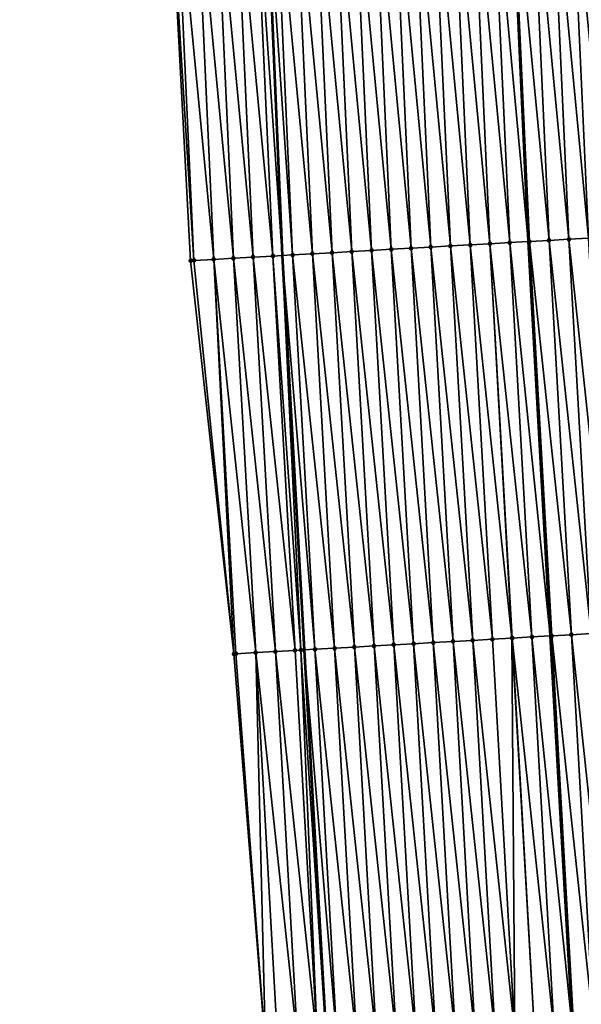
# Model space of a CAD drawing. Header units: feet. Extents: x 2007189 to 2022806, y 818621 to 837694.
# Tile 290 of 656: x 2011358 to 2011386, y 827948 to 827998. Entities that reach past the tile are written whole.
import ezdxf

# ---------------------------------------------------------------- set-up
doc = ezdxf.new("R2010")
doc.units = ezdxf.units.FT
doc.header["$MEASUREMENT"] = 0
for name, color, linetype, lineweight in [('EP_Travel Lane', 172, 'Continuous', 53), ('Road Shots', 141, 'Continuous', 100), ('Road X-Section', 40, 'Continuous', 13), ('STRIPING', 60, 'Continuous', 53)]:
    doc.layers.add(name, color=color, linetype=linetype, lineweight=lineweight)
doc.layers.add('I-77-MM17-21_SB-Surface-Border', color=7, linetype='Continuous')
doc.layers.add('I-77-MM17-21_SB-Surface-TIN', color=7, linetype='Continuous')

msp = doc.modelspace()

# ---------------------------------------------------------------- linework, layer by layer
at = {"layer": 'EP_Travel Lane'}
msp.add_polyline3d([(2011362.090459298, 828367.0091670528, 313.0134649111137), (2011362.301890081, 828347.0104009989, 312.9417075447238), (2011362.513324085, 828327.0113303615, 312.9429460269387), (2011362.724757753, 828307.0122913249, 312.9366085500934), (2011362.936191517, 828287.0132433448, 312.9324151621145), (2011363.147623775, 828267.0143377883, 312.8940771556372), (2011363.359057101, 828247.015331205, 312.8799341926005), (2011363.570491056, 828227.0162650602, 312.8800955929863), (2011364.027925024, 828206.7875783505, 312.8866901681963), (2011364.484733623, 828186.7927161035, 312.8711942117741), (2011364.967145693, 828166.7495134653, 312.8421257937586), (2011365.48060888, 828146.7560267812, 312.8297791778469), (2011365.994072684, 828126.7625160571, 312.8254975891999), (2011366.507535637, 828106.769038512, 312.8101367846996), (2011367.020998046, 828086.7755821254, 312.7878664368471), (2011367.592015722, 828066.3581299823, 312.7558330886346), (2011368.38799054, 828046.3738156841, 312.722223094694), (2011369.183961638, 828026.3895947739, 312.667155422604), (2011369.979932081, 828006.4053902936, 312.608368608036), (2011370.845028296, 827986.1266914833, 312.501901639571), (2011371.959655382, 827966.1582990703, 312.3544364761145), (2011373.074293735, 827946.1897048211, 312.2403113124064)], dxfattribs=at)
at = {"layer": 'I-77-MM17-21_SB-Surface-Border', "color": 3, "linetype": 'Continuous', "lineweight": -3}
msp.add_polyline3d([(2011369.992641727, 827946.0151542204, 312.348378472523), (2011368.398106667, 827965.9564717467, 312.4948800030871), (2011366.205569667, 827985.8638882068, 312.6671626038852), (2011365.127049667, 828006.194827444, 312.7721047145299), (2011363.640016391, 828026.1490374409, 312.8564500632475), (2011362.819983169, 828046.1322686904, 312.8998966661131), (2011362.123512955, 828066.1209136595, 312.9271184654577), (2011361.277085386, 828086.636423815, 312.9749362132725), (2011362.064469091, 828106.6614337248, 312.9423808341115), (2011360.74094608, 828126.6353787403, 312.953530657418), (2011360.864965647, 828146.6443886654, 312.918962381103), (2011359.573277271, 828166.6190859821, 312.9353243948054), (2011360.254247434, 828186.6997317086, 312.9327916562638), (2011358.595489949, 828206.668270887, 312.9389964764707), (2011359.660162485, 828226.9710545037, 312.9137369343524), (2011358.906641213, 828246.9638835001, 312.9109583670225), (2011357.880103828, 828266.953554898, 312.9108070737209), (2011358.321128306, 828286.96011335, 312.9173304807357), (2011357.719007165, 828306.9546546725, 312.9223915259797), (2011358.222383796, 828326.9619537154, 312.9236595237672), (2011359.913850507, 828346.9828838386, 312.9399741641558), (2011357.560014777, 828366.9570495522, 312.9894615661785)], dxfattribs=at)
at = {"layer": 'I-77-MM17-21_SB-Surface-TIN', "color": 128, "linetype": 'Continuous', "lineweight": -3}
for points in [[(2011381.350357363, 827986.7217842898, 312.125084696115), (2011380.4329178, 828006.8589939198, 312.2427348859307), (2011379.433856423, 828006.815676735, 312.2692744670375)], [(2011382.348757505, 827986.7783280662, 312.0913058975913), (2011381.431978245, 828006.9023326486, 312.2112553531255), (2011380.4329178, 828006.8589939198, 312.2427348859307)], [(2011381.350357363, 827986.7217842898, 312.125084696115), (2011382.348757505, 827986.7783280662, 312.0913058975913), (2011380.4329178, 828006.8589939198, 312.2427348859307)], [(2011381.431978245, 828006.9023326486, 312.2112553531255), (2011383.278244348, 827986.8310335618, 312.0492297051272), (2011382.374023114, 828006.9432418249, 312.1715586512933)], [(2011382.348757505, 827986.7783280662, 312.0913058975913), (2011383.278244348, 827986.8310335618, 312.0492297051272), (2011381.431978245, 828006.9023326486, 312.2112553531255)], [(2011383.347153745, 827986.834940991, 312.0461103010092), (2011382.431036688, 828006.9457176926, 312.1691561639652), (2011382.374023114, 828006.9432418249, 312.1715586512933)], [(2011383.347153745, 827986.834940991, 312.0461103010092), (2011382.374023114, 828006.9432418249, 312.1715586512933), (2011383.278244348, 827986.8310335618, 312.0492297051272)], [(2011384.345554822, 827986.8914681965, 312.0150674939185), (2011383.430097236, 828006.9890540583, 312.138218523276), (2011382.431036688, 828006.9457176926, 312.1691561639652)], [(2011383.347153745, 827986.834940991, 312.0461103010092), (2011384.345554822, 827986.8914681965, 312.0150674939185), (2011382.431036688, 828006.9457176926, 312.1691561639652)], [(2011385.34395544, 827986.9480035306, 311.9826825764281), (2011384.429156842, 828007.0324121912, 312.1022898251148), (2011383.430097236, 828006.9890540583, 312.138218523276)], [(2011384.345554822, 827986.8914681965, 312.0150674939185), (2011385.34395544, 827986.9480035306, 311.9826825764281), (2011383.430097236, 828006.9890540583, 312.138218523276)], [(2011386.342353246, 827987.0045887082, 311.9420682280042), (2011385.42821554, 828007.0757913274, 312.0615452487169), (2011384.429156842, 828007.0324121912, 312.1022898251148)], [(2011385.34395544, 827986.9480035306, 311.9826825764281), (2011386.342353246, 827987.0045887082, 311.9420682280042), (2011384.429156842, 828007.0324121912, 312.1022898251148)], [(2011387.340752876, 827987.0611415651, 311.9067902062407), (2011386.427275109, 828007.1191503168, 312.0254201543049), (2011385.42821554, 828007.0757913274, 312.0615452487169)], [(2011386.342353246, 827987.0045887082, 311.9420682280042), (2011387.340752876, 827987.0611415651, 311.9067902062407), (2011385.42821554, 828007.0757913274, 312.0615452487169)], [(2011370.367963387, 827986.0996683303, 312.5188446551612), (2011369.443260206, 828006.3820989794, 312.6277421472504), (2011368.444200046, 828006.3387536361, 312.660738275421)], [(2011369.443260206, 828006.3820989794, 312.6277421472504), (2011370.845028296, 827986.1266914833, 312.501901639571), (2011369.979932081, 828006.4053902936, 312.608368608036)], [(2011370.367963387, 827986.0996683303, 312.5188446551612), (2011370.845028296, 827986.1266914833, 312.501901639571), (2011369.443260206, 828006.3820989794, 312.6277421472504)], [(2011371.366362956, 827986.156222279, 312.4833863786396), (2011370.442319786, 828006.4254577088, 312.5916766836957), (2011369.979932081, 828006.4053902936, 312.608368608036)], [(2011371.366362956, 827986.156222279, 312.4833863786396), (2011369.979932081, 828006.4053902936, 312.608368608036), (2011370.845028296, 827986.1266914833, 312.501901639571)], [(2011372.364762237, 827986.2127813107, 312.4470888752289), (2011371.441380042, 828006.4688008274, 312.5591906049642), (2011370.442319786, 828006.4254577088, 312.5916766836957)], [(2011371.366362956, 827986.156222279, 312.4833863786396), (2011372.364762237, 827986.2127813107, 312.4470888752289), (2011370.442319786, 828006.4254577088, 312.5916766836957)], [(2011373.363161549, 827986.269339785, 312.4108833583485), (2011372.440440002, 828006.5121507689, 312.5251401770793), (2011371.441380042, 828006.4688008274, 312.5591906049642)], [(2011372.364762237, 827986.2127813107, 312.4470888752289), (2011373.363161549, 827986.269339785, 312.4108833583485), (2011371.441380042, 828006.4688008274, 312.5591906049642)], [(2011374.361560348, 827986.3259073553, 312.3731760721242), (2011373.439499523, 828006.5555108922, 312.488755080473), (2011372.440440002, 828006.5121507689, 312.5251401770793)], [(2011373.363161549, 827986.269339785, 312.4108833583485), (2011374.361560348, 827986.3259073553, 312.3731760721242), (2011372.440440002, 828006.5121507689, 312.5251401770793)], [(2011375.359959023, 827986.3824771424, 312.3351027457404), (2011374.438558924, 828006.598873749, 312.4517432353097), (2011373.439499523, 828006.5555108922, 312.488755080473)], [(2011374.361560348, 827986.3259073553, 312.3731760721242), (2011375.359959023, 827986.3824771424, 312.3351027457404), (2011373.439499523, 828006.5555108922, 312.488755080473)], [(2011376.358357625, 827986.4390481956, 312.2968203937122), (2011375.43761783, 828006.6422480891, 312.4120983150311), (2011374.438558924, 828006.598873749, 312.4517432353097)], [(2011375.359959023, 827986.3824771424, 312.3351027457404), (2011376.358357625, 827986.4390481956, 312.2968203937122), (2011374.438558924, 828006.598873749, 312.4517432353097)], [(2011377.356756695, 827986.4956109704, 312.2599048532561), (2011376.436677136, 828006.6856131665, 312.3745772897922), (2011375.43761783, 828006.6422480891, 312.4120983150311)], [(2011376.358357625, 827986.4390481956, 312.2968203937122), (2011377.356756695, 827986.4956109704, 312.2599048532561), (2011375.43761783, 828006.6422480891, 312.4120983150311)], [(2011378.355156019, 827986.5521692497, 312.2237315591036), (2011377.435735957, 828006.7289894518, 312.3344863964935), (2011376.436677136, 828006.6856131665, 312.3745772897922)], [(2011377.356756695, 827986.4956109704, 312.2599048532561), (2011378.355156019, 827986.5521692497, 312.2237315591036), (2011376.436677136, 828006.6856131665, 312.3745772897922)], [(2011379.353555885, 827986.6087179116, 312.1891461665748), (2011378.434796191, 828006.7723330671, 312.3018864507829), (2011377.435735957, 828006.7289894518, 312.3344863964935)], [(2011378.355156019, 827986.5521692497, 312.2237315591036), (2011379.353555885, 827986.6087179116, 312.1891461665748), (2011377.435735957, 828006.7289894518, 312.3344863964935)], [(2011380.351955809, 827986.6652655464, 312.1547303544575), (2011379.433856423, 828006.815676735, 312.2692744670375), (2011378.434796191, 828006.7723330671, 312.3018864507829)], [(2011379.353555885, 827986.6087179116, 312.1891461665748), (2011380.351955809, 827986.6652655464, 312.1547303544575), (2011378.434796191, 828006.7723330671, 312.3018864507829)], [(2011380.351955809, 827986.6652655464, 312.1547303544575), (2011381.350357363, 827986.7217842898, 312.125084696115), (2011379.433856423, 828006.815676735, 312.2692744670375)], [(2011366.374365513, 827985.8734455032, 312.661838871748), (2011365.447019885, 828006.2087102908, 312.7614040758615), (2011365.127049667, 828006.194827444, 312.7721047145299)], [(2011366.374365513, 827985.8734455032, 312.661838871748), (2011365.127049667, 828006.194827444, 312.7721047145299), (2011366.205569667, 827985.8638882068, 312.6671626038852)], [(2011367.372765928, 827985.9299844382, 312.6288594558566), (2011366.446079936, 828006.252058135, 312.7278345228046), (2011365.447019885, 828006.2087102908, 312.7614040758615)], [(2011367.372765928, 827985.9299844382, 312.6288594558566), (2011365.447019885, 828006.2087102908, 312.7614040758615), (2011366.374365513, 827985.8734455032, 312.661838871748)], [(2011368.371164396, 827985.986557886, 312.590181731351), (2011367.445139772, 828006.2954109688, 312.6931208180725), (2011366.446079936, 828006.252058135, 312.7278345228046)], [(2011367.372765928, 827985.9299844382, 312.6288594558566), (2011368.371164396, 827985.986557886, 312.590181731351), (2011366.446079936, 828006.252058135, 312.7278345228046)], [(2011369.369563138, 827986.043126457, 312.5523092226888), (2011368.444200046, 828006.3387536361, 312.660738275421), (2011367.445139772, 828006.2954109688, 312.6931208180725)], [(2011368.371164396, 827985.986557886, 312.590181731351), (2011369.369563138, 827986.043126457, 312.5523092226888), (2011367.445139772, 828006.2954109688, 312.6931208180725)], [(2011369.369563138, 827986.043126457, 312.5523092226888), (2011370.367963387, 827986.0996683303, 312.5188446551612), (2011368.444200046, 828006.3387536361, 312.660738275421)], [(2011386.470712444, 827966.9802455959, 311.8434574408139), (2011385.34395544, 827986.9480035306, 311.9826825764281), (2011384.345554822, 827986.8914681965, 312.0150674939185)], [(2011387.469109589, 827967.0368424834, 311.8009104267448), (2011386.342353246, 827987.0045887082, 311.9420682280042), (2011385.34395544, 827986.9480035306, 311.9826825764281)], [(2011386.470712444, 827966.9802455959, 311.8434574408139), (2011387.469109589, 827967.0368424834, 311.8009104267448), (2011385.34395544, 827986.9480035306, 311.9826825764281)], [(2011377.485112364, 827966.471330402, 312.1509607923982), (2011376.358357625, 827986.4390481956, 312.2968203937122), (2011375.359959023, 827986.3824771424, 312.3351027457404)], [(2011378.483510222, 827966.527914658, 312.1104993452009), (2011377.356756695, 827986.4956109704, 312.2599048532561), (2011376.358357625, 827986.4390481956, 312.2968203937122)], [(2011377.485112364, 827966.471330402, 312.1509607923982), (2011378.483510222, 827966.527914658, 312.1104993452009), (2011376.358357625, 827986.4390481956, 312.2968203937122)], [(2011379.481909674, 827966.5844706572, 312.0747032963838), (2011378.355156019, 827986.5521692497, 312.2237315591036), (2011377.356756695, 827986.4956109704, 312.2599048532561)], [(2011378.483510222, 827966.527914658, 312.1104993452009), (2011379.481909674, 827966.5844706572, 312.0747032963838), (2011377.356756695, 827986.4956109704, 312.2599048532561)], [(2011380.480309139, 827966.6410264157, 312.0389469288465), (2011379.353555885, 827986.6087179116, 312.1891461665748), (2011378.355156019, 827986.5521692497, 312.2237315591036)], [(2011379.481909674, 827966.5844706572, 312.0747032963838), (2011380.480309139, 827966.6410264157, 312.0389469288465), (2011378.355156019, 827986.5521692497, 312.2237315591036)], [(2011381.478709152, 827966.697572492, 312.0047892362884), (2011380.351955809, 827986.6652655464, 312.1547303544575), (2011379.353555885, 827986.6087179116, 312.1891461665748)], [(2011380.480309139, 827966.6410264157, 312.0389469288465), (2011381.478709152, 827966.697572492, 312.0047892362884), (2011379.353555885, 827986.6087179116, 312.1891461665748)], [(2011382.457753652, 827966.7529798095, 311.9782927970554), (2011381.350357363, 827986.7217842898, 312.125084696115), (2011380.351955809, 827986.6652655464, 312.1547303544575)], [(2011381.478709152, 827966.697572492, 312.0047892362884), (2011382.457753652, 827966.7529798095, 311.9782927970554), (2011380.351955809, 827986.6652655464, 312.1547303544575)], [(2011383.47551276, 827966.8106011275, 311.9469608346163), (2011382.348757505, 827986.7783280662, 312.0913058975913), (2011381.350357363, 827986.7217842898, 312.125084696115)], [(2011382.457753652, 827966.7529798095, 311.9782927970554), (2011382.477111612, 827966.7540751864, 311.9777940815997), (2011381.350357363, 827986.7217842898, 312.125084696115)], [(2011382.477111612, 827966.7540751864, 311.9777940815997), (2011383.47551276, 827966.8106011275, 311.9469608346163), (2011381.350357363, 827986.7217842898, 312.125084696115)], [(2011382.348757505, 827986.7783280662, 312.0913058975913), (2011384.405002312, 827966.8632576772, 311.9129661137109), (2011383.278244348, 827986.8310335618, 312.0492297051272)], [(2011383.47551276, 827966.8106011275, 311.9469608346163), (2011384.405002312, 827966.8632576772, 311.9129661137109), (2011382.348757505, 827986.7783280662, 312.0913058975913)], [(2011384.473911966, 827966.8671614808, 311.910445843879), (2011383.347153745, 827986.834940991, 312.0461103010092), (2011383.278244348, 827986.8310335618, 312.0492297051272)], [(2011384.473911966, 827966.8671614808, 311.910445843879), (2011383.278244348, 827986.8310335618, 312.0492297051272), (2011384.405002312, 827966.8632576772, 311.9129661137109)], [(2011385.472313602, 827966.9236787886, 311.881038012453), (2011384.345554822, 827986.8914681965, 312.0150674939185), (2011383.347153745, 827986.834940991, 312.0461103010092)], [(2011384.473911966, 827966.8671614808, 311.910445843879), (2011385.472313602, 827966.9236787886, 311.881038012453), (2011383.347153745, 827986.834940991, 312.0461103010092)], [(2011385.472313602, 827966.9236787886, 311.881038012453), (2011386.470712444, 827966.9802455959, 311.8434574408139), (2011384.345554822, 827986.8914681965, 312.0150674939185)], [(2011368.398106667, 827965.9564717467, 312.4948800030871), (2011367.372765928, 827985.9299844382, 312.6288594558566), (2011366.374365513, 827985.8734455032, 312.661838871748)], [(2011369.497924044, 827966.018753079, 312.4586824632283), (2011368.371164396, 827985.986557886, 312.590181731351), (2011367.372765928, 827985.9299844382, 312.6288594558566)], [(2011368.499523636, 827965.9622140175, 312.4916820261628), (2011367.372765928, 827985.9299844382, 312.6288594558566), (2011368.398106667, 827965.9564717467, 312.4948800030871)], [(2011369.497924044, 827966.018753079, 312.4586824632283), (2011367.372765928, 827985.9299844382, 312.6288594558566), (2011368.499523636, 827965.9622140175, 312.4916820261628)], [(2011370.496322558, 827966.0753257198, 312.42013878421), (2011369.369563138, 827986.043126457, 312.5523092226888), (2011368.371164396, 827985.986557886, 312.590181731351)], [(2011369.497924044, 827966.018753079, 312.4586824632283), (2011370.496322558, 827966.0753257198, 312.42013878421), (2011368.371164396, 827985.986557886, 312.590181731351)], [(2011371.494719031, 827966.131934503, 312.3756277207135), (2011370.367963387, 827986.0996683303, 312.5188446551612), (2011369.369563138, 827986.043126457, 312.5523092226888)], [(2011370.496322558, 827966.0753257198, 312.42013878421), (2011371.494719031, 827966.131934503, 312.3756277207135), (2011369.369563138, 827986.043126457, 312.5523092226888)], [(2011371.790664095, 827966.1487183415, 312.3618015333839), (2011370.845028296, 827986.1266914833, 312.501901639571), (2011370.367963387, 827986.0996683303, 312.5188446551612)], [(2011371.494719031, 827966.131934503, 312.3756277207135), (2011371.790664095, 827966.1487183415, 312.3618015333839), (2011370.367963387, 827986.0996683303, 312.5188446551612)], [(2011372.493115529, 827966.1885428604, 312.3311869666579), (2011371.366362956, 827986.156222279, 312.4833863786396), (2011370.845028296, 827986.1266914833, 312.501901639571)], [(2011372.493115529, 827966.1885428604, 312.3311869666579), (2011370.845028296, 827986.1266914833, 312.501901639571), (2011371.959655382, 827966.1582990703, 312.3544364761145)], [(2011371.790664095, 827966.1487183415, 312.3618015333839), (2011371.959655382, 827966.1582990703, 312.3544364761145), (2011370.845028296, 827986.1266914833, 312.501901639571)], [(2011373.491514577, 827966.2451060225, 312.294208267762), (2011372.364762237, 827986.2127813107, 312.4470888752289), (2011371.366362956, 827986.156222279, 312.4833863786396)], [(2011372.493115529, 827966.1885428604, 312.3311869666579), (2011373.491514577, 827966.2451060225, 312.294208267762), (2011371.366362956, 827986.156222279, 312.4833863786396)], [(2011374.489914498, 827966.3016537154, 312.2597836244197), (2011373.363161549, 827986.269339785, 312.4108833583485), (2011372.364762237, 827986.2127813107, 312.4470888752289)], [(2011373.491514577, 827966.2451060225, 312.294208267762), (2011374.489914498, 827966.3016537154, 312.2597836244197), (2011372.364762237, 827986.2127813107, 312.4470888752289)], [(2011375.488314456, 827966.3582007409, 312.2254691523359), (2011374.361560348, 827986.3259073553, 312.3731760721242), (2011373.363161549, 827986.269339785, 312.4108833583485)], [(2011374.489914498, 827966.3016537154, 312.2597836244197), (2011375.488314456, 827966.3582007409, 312.2254691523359), (2011373.363161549, 827986.269339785, 312.4108833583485)], [(2011376.486713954, 827966.414755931, 312.1898066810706), (2011375.359959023, 827986.3824771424, 312.3351027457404), (2011374.361560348, 827986.3259073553, 312.3731760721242)], [(2011375.488314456, 827966.3582007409, 312.2254691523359), (2011376.486713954, 827966.414755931, 312.1898066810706), (2011374.361560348, 827986.3259073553, 312.3731760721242)], [(2011376.486713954, 827966.414755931, 312.1898066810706), (2011377.485112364, 827966.471330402, 312.1509607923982), (2011375.359959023, 827986.3824771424, 312.3351027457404)], [(2011368.398106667, 827965.9564717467, 312.4948800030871), (2011366.374365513, 827985.8734455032, 312.661838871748), (2011366.205569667, 827985.8638882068, 312.6671626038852)], [(2011387.597472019, 827947.0124421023, 311.7117602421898), (2011386.470712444, 827966.9802455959, 311.8434574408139), (2011385.472313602, 827966.9236787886, 311.881038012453)], [(2011379.610274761, 827946.5600231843, 311.9933280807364), (2011378.483510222, 827966.527914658, 312.1104993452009), (2011377.485112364, 827966.471330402, 312.1509607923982)], [(2011380.608673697, 827946.616588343, 311.9560197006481), (2011379.481909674, 827966.5844706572, 312.0747032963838), (2011378.483510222, 827966.527914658, 312.1104993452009)], [(2011379.610274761, 827946.5600231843, 311.9933280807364), (2011380.608673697, 827946.616588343, 311.9560197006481), (2011378.483510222, 827966.527914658, 312.1104993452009)], [(2011381.607073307, 827946.6731415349, 311.9206871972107), (2011380.480309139, 827966.6410264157, 312.0389469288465), (2011379.481909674, 827966.5844706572, 312.0747032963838)], [(2011380.608673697, 827946.616588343, 311.9560197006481), (2011381.607073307, 827946.6731415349, 311.9206871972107), (2011379.481909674, 827966.5844706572, 312.0747032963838)], [(2011382.605472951, 827946.7296941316, 311.8854529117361), (2011381.478709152, 827966.697572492, 312.0047892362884), (2011380.480309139, 827966.6410264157, 312.0389469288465)], [(2011381.607073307, 827946.6731415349, 311.9206871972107), (2011382.605472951, 827946.7296941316, 311.8854529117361), (2011380.480309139, 827966.6410264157, 312.0389469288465)], [(2011382.605472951, 827946.7296941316, 311.8854529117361), (2011382.457753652, 827966.7529798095, 311.9782927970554), (2011381.478709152, 827966.697572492, 312.0047892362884)], [(2011383.603872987, 827946.786239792, 311.8513638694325), (2011382.477111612, 827966.7540751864, 311.9777940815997), (2011382.457753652, 827966.7529798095, 311.9782927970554)], [(2011382.605472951, 827946.7296941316, 311.8854529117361), (2011383.603872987, 827946.786239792, 311.8513638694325), (2011382.457753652, 827966.7529798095, 311.9782927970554)], [(2011384.60227196, 827946.8428042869, 311.8141651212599), (2011383.47551276, 827966.8106011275, 311.9469608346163), (2011382.477111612, 827966.7540751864, 311.9777940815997)], [(2011383.603872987, 827946.786239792, 311.8513638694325), (2011384.60227196, 827946.8428042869, 311.8141651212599), (2011382.477111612, 827966.7540751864, 311.9777940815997)], [(2011383.47551276, 827966.8106011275, 311.9469608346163), (2011385.531760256, 827946.8954821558, 311.7766499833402), (2011384.405002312, 827966.8632576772, 311.9129661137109)], [(2011384.60227196, 827946.8428042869, 311.8141651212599), (2011385.531760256, 827946.8954821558, 311.7766499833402), (2011383.47551276, 827966.8106011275, 311.9469608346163)], [(2011385.600669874, 827946.8993875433, 311.7738687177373), (2011384.473911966, 827966.8671614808, 311.910445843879), (2011384.405002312, 827966.8632576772, 311.9129661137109)], [(2011385.600669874, 827946.8993875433, 311.7738687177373), (2011384.405002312, 827966.8632576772, 311.9129661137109), (2011385.531760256, 827946.8954821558, 311.7766499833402)], [(2011386.599071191, 827946.9559104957, 311.743528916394), (2011385.472313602, 827966.9236787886, 311.881038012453), (2011384.473911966, 827966.8671614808, 311.910445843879)], [(2011385.600669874, 827946.8993875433, 311.7738687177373), (2011386.599071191, 827946.9559104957, 311.743528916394), (2011384.473911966, 827966.8671614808, 311.910445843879)], [(2011386.599071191, 827946.9559104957, 311.743528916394), (2011387.597472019, 827947.0124421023, 311.7117602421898), (2011385.472313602, 827966.9236787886, 311.881038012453)], [(2011369.992641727, 827946.0151542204, 312.348378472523), (2011369.497924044, 827966.018753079, 312.4586824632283), (2011368.499523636, 827965.9622140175, 312.4916820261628)], [(2011371.623082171, 827946.1075215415, 312.2885542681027), (2011370.496322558, 827966.0753257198, 312.42013878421), (2011369.497924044, 827966.018753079, 312.4586824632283)], [(2011370.624682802, 827946.0509640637, 312.3245944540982), (2011369.497924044, 827966.018753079, 312.4586824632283), (2011369.992641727, 827946.0151542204, 312.348378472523)], [(2011371.623082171, 827946.1075215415, 312.2885542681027), (2011369.497924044, 827966.018753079, 312.4586824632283), (2011370.624682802, 827946.0509640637, 312.3245944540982)], [(2011372.621482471, 827946.1640625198, 312.2552382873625), (2011371.494719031, 827966.131934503, 312.3756277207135), (2011370.496322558, 827966.0753257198, 312.42013878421)], [(2011371.623082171, 827946.1075215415, 312.2885542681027), (2011372.621482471, 827946.1640625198, 312.2552382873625), (2011370.496322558, 827966.0753257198, 312.42013878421)], [(2011372.621482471, 827946.1640625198, 312.2552382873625), (2011371.790664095, 827966.1487183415, 312.3618015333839), (2011371.494719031, 827966.131934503, 312.3756277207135)], [(2011371.790664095, 827966.1487183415, 312.3618015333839), (2011373.074293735, 827946.1897048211, 312.2403113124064), (2011371.959655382, 827966.1582990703, 312.3544364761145)], [(2011372.621482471, 827946.1640625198, 312.2552382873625), (2011373.074293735, 827946.1897048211, 312.2403113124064), (2011371.790664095, 827966.1487183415, 312.3618015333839)], [(2011373.619882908, 827946.2206010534, 312.2223259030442), (2011372.493115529, 827966.1885428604, 312.3311869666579), (2011371.959655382, 827966.1582990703, 312.3544364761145)], [(2011373.619882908, 827946.2206010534, 312.2223259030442), (2011371.959655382, 827966.1582990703, 312.3544364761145), (2011373.074293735, 827946.1897048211, 312.2403113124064)], [(2011374.618282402, 827946.2771563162, 312.186651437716), (2011373.491514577, 827966.2451060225, 312.294208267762), (2011372.493115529, 827966.1885428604, 312.3311869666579)], [(2011373.619882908, 827946.2206010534, 312.2223259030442), (2011374.618282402, 827946.2771563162, 312.186651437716), (2011372.493115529, 827966.1885428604, 312.3311869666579)], [(2011375.616681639, 827946.3337161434, 312.1502233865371), (2011374.489914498, 827966.3016537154, 312.2597836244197), (2011373.491514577, 827966.2451060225, 312.294208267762)], [(2011374.618282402, 827946.2771563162, 312.186651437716), (2011375.616681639, 827946.3337161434, 312.1502233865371), (2011373.491514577, 827966.2451060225, 312.294208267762)], [(2011376.615080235, 827946.3902873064, 312.111923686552), (2011375.488314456, 827966.3582007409, 312.2254691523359), (2011374.489914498, 827966.3016537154, 312.2597836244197)], [(2011375.616681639, 827946.3337161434, 312.1502233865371), (2011376.615080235, 827946.3902873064, 312.111923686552), (2011374.489914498, 827966.3016537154, 312.2597836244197)], [(2011377.613478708, 827946.4468606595, 312.0732623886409), (2011376.486713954, 827966.414755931, 312.1898066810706), (2011375.488314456, 827966.3582007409, 312.2254691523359)], [(2011376.615080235, 827946.3902873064, 312.111923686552), (2011377.613478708, 827946.4468606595, 312.0732623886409), (2011375.488314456, 827966.3582007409, 312.2254691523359)], [(2011378.611876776, 827946.5034411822, 312.0334173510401), (2011377.485112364, 827966.471330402, 312.1509607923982), (2011376.486713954, 827966.414755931, 312.1898066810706)], [(2011377.613478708, 827946.4468606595, 312.0732623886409), (2011378.611876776, 827946.5034411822, 312.0334173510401), (2011376.486713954, 827966.414755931, 312.1898066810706)], [(2011378.611876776, 827946.5034411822, 312.0334173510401), (2011379.610274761, 827946.5600231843, 311.9933280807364), (2011377.485112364, 827966.471330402, 312.1509607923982)], [(2011369.992641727, 827946.0151542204, 312.348378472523), (2011368.499523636, 827965.9622140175, 312.4916820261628), (2011368.398106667, 827965.9564717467, 312.4948800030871)]]:
    msp.add_3dface(points, dxfattribs=at)
at = {"layer": 'Road Shots', "lineweight": 100}
for p in [(2011385.34395544, 827986.9480035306, 311.9826825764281), (2011376.358357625, 827986.4390481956, 312.2968203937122), (2011377.356756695, 827986.4956109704, 312.2599048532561), (2011378.355156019, 827986.5521692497, 312.2237315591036), (2011379.353555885, 827986.6087179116, 312.1891461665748), (2011380.351955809, 827986.6652655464, 312.1547303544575), (2011381.350357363, 827986.7217842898, 312.125084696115), (2011382.348757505, 827986.7783280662, 312.0913058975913), (2011383.347153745, 827986.834940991, 312.0461103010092), (2011384.345554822, 827986.8914681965, 312.0150674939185), (2011367.372765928, 827985.9299844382, 312.6288594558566), (2011368.371164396, 827985.986557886, 312.590181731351), (2011369.369563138, 827986.043126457, 312.5523092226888), (2011370.367963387, 827986.0996683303, 312.5188446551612), (2011371.366362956, 827986.156222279, 312.4833863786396), (2011372.364762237, 827986.2127813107, 312.4470888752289), (2011373.363161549, 827986.269339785, 312.4108833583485), (2011374.361560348, 827986.3259073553, 312.3731760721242), (2011375.359959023, 827986.3824771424, 312.3351027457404), (2011366.205569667, 827985.8638882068, 312.6671626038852), (2011366.374365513, 827985.8734455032, 312.661838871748), (2011378.483510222, 827966.527914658, 312.1104993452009), (2011379.481909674, 827966.5844706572, 312.0747032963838), (2011380.480309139, 827966.6410264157, 312.0389469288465), (2011381.478709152, 827966.697572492, 312.0047892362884), (2011382.457753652, 827966.7529798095, 311.9782927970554), (2011382.477111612, 827966.7540751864, 311.9777940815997), (2011383.47551276, 827966.8106011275, 311.9469608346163), (2011384.473911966, 827966.8671614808, 311.910445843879), (2011385.472313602, 827966.9236787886, 311.881038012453), (2011369.497924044, 827966.018753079, 312.4586824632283), (2011370.496322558, 827966.0753257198, 312.42013878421), (2011371.494719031, 827966.131934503, 312.3756277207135), (2011371.790664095, 827966.1487183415, 312.3618015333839), (2011372.493115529, 827966.1885428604, 312.3311869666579), (2011373.491514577, 827966.2451060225, 312.294208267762), (2011374.489914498, 827966.3016537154, 312.2597836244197), (2011375.488314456, 827966.3582007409, 312.2254691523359), (2011376.486713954, 827966.414755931, 312.1898066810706), (2011377.485112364, 827966.471330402, 312.1509607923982), (2011368.398106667, 827965.9564717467, 312.4948800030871), (2011368.499523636, 827965.9622140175, 312.4916820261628)]:
    msp.add_point(p, dxfattribs=at)
at = {"layer": 'Road X-Section', "extrusion": (-0.05633815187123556, 0.9983933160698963, 0.006066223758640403), "elevation": 713340.7942572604, "flags": 128}
msp.add_lwpolyline([(-2054865.746296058, -4016.347926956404), (-2054864.746296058, -4016.297720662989), (-2054863.746296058, -4016.246525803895), (-2054862.746296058, -4016.192921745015), (-2054861.746296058, -4016.149784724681), (-2054861.014467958, -4016.106580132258), (-2054860.823039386, -4016.101739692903), (-2054860.746296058, -4016.10101694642), (-2054859.746296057, -4016.089672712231), (-2054858.746296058, -4016.050176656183), (-2054857.746296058, -4016.017445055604), (-2054856.746296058, -4015.982536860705), (-2054855.746296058, -4015.949312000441), (-2054854.746296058, -4015.917902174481), (-2054853.746296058, -4015.882703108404), (-2054852.746296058, -4015.852753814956), (-2054851.746296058, -4015.821625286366), (-2054850.746296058, -4015.788787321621), (-2054849.746296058, -4015.753332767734), (-2054848.746296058, -4015.725853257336), (-2054847.746296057, -4015.698983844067), (-2054846.746296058, -4015.669027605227), (-2054845.746296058, -4015.634768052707), (-2054844.746296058, -4015.600903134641), (-2054843.746296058, -4015.562873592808), (-2054842.746296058, -4015.52265584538), (-2054841.746296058, -4015.485366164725), (-2054840.746296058, -4015.451967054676), (-2054839.746296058, -4015.416688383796), (-2054838.746296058, -4015.376073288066), (-2054837.746296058, -4015.343687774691), (-2054836.746296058, -4015.312644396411), (-2054835.746296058, -4015.267447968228), (-2054834.746296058, -4015.233668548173), (-2054833.746296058, -4015.20402234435), (-2054832.746296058, -4015.169605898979), (-2054831.746296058, -4015.135019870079), (-2054830.746296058, -4015.098845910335), (-2054829.746296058, -4015.061929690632), (-2054828.746296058, -4015.023646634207), (-2054827.746296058, -4014.985572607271), (-2054826.746296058, -4014.947864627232), (-2054825.746296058, -4014.911658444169), (-2054824.746296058, -4014.875360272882), (-2054823.746296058, -4014.839901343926), (-2054822.746296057, -4014.806436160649), (-2054821.746296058, -4014.768562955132), (-2054820.746296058, -4014.729884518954), (-2054819.746296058, -4014.696904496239), (-2054819.577229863, -4014.691580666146)], dxfattribs=at)
at = {"layer": 'Road X-Section', "extrusion": (-0.05633815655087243, 0.9983933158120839, 0.006066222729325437), "elevation": 713320.784630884, "flags": 128}
msp.add_lwpolyline([(-2054865.749639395, -4016.358252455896), (-2054864.749639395, -4016.309272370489), (-2054863.749639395, -4016.261050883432), (-2054862.749639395, -4016.214496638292), (-2054861.749639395, -4016.167618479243), (-2054860.821679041, -4016.115801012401), (-2054860.749639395, -4016.113207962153), (-2054860.46072666, -4016.105592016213), (-2054859.749639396, -4016.086345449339), (-2054858.749639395, -4016.047747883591), (-2054857.749639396, -4016.015026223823), (-2054856.749639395, -4015.982778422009), (-2054855.749639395, -4015.951244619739), (-2054854.749639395, -4015.923066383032), (-2054853.749639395, -4015.889648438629), (-2054852.749639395, -4015.862227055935), (-2054851.749639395, -4015.830238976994), (-2054850.749639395, -4015.793346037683), (-2054849.749639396, -4015.760160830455), (-2054848.749639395, -4015.729594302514), (-2054847.749639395, -4015.70222273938), (-2054846.749639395, -4015.672845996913), (-2054845.749639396, -4015.63865336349), (-2054844.749639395, -4015.606458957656), (-2054843.749639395, -4015.572495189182), (-2054842.749639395, -4015.534925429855), (-2054841.749639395, -4015.502353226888), (-2054840.749639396, -4015.470940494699), (-2054839.749639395, -4015.435729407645), (-2054838.749639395, -4015.39318161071), (-2054837.749639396, -4015.355600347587), (-2054836.749639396, -4015.326191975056), (-2054835.749639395, -4015.289676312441), (-2054834.749639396, -4015.258842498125), (-2054834.73025047, -4015.258343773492), (-2054833.749639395, -4015.231846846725), (-2054832.749639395, -4015.197688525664), (-2054831.749639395, -4015.161931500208), (-2054830.749639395, -4015.126134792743), (-2054829.749639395, -4015.085672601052), (-2054828.749639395, -4015.046825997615), (-2054827.749639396, -4015.011162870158), (-2054826.749639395, -4014.976847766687), (-2054825.749639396, -4014.942422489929), (-2054824.749639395, -4014.905443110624), (-2054824.046059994, -4014.874827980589), (-2054823.749639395, -4014.861001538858), (-2054822.749639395, -4014.816489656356), (-2054821.749639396, -4014.777945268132), (-2054820.749639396, -4014.744945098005), (-2054820.648059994, -4014.741747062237)], dxfattribs=at)
at = {"layer": 'Road X-Section', "extrusion": (-0.05633815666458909, 0.9983933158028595, 0.006066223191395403), "elevation": 713300.7843946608, "flags": 128}
msp.add_lwpolyline([(-2054865.749720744, -4016.375761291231), (-2054864.749720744, -4016.327325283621), (-2054863.749720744, -4016.278317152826), (-2054862.749720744, -4016.225301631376), (-2054861.749720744, -4016.181401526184), (-2054861.40818986, -4016.169028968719), (-2054860.749720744, -4016.146665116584), (-2054859.749720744, -4016.116561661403), (-2054858.749720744, -4016.07687971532), (-2054857.749720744, -4016.042358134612), (-2054856.749720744, -4016.011911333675), (-2054855.749720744, -4015.975908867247), (-2054854.749720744, -4015.940829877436), (-2054853.749720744, -4015.906303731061), (-2054852.749720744, -4015.876536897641), (-2054851.749720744, -4015.846476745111), (-2054850.749720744, -4015.814095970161), (-2054849.749720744, -4015.778413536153), (-2054848.749720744, -4015.747367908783), (-2054847.749720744, -4015.719532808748), (-2054846.749720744, -4015.69073468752), (-2054845.749720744, -4015.658464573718), (-2054844.749720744, -4015.625742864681), (-2054843.749720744, -4015.591787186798), (-2054842.749720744, -4015.551727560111), (-2054841.749720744, -4015.51394745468), (-2054840.749720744, -4015.479156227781), (-2054839.749720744, -4015.442331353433), (-2054838.749720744, -4015.403882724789), (-2054837.749720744, -4015.372113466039), (-2054836.749720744, -4015.341773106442), (-2054835.749720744, -4015.301475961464), (-2054834.749720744, -4015.264276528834), (-2054833.749720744, -4015.230186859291), (-2054832.749720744, -4015.194951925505), (-2054831.749720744, -4015.159618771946), (-2054830.749720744, -4015.122309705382), (-2054829.749720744, -4015.082219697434), (-2054828.749720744, -4015.042373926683), (-2054827.749720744, -4015.003711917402), (-2054826.749720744, -4014.965411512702), (-2054825.749720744, -4014.928982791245), (-2054824.749720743, -4014.893307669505), (-2054823.749720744, -4014.860394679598), (-2054822.749720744, -4014.827078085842), (-2054821.749720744, -4014.791037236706), (-2054821.11666605, -4014.767252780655)], dxfattribs=at)
at = {"layer": 'STRIPING'}
msp.add_polyline3d([(2011374.502204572, 828367.1522921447, 312.9971522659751), (2011374.737164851, 828347.1537530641, 312.9359825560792), (2011374.972127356, 828327.1550244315, 312.9202455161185), (2011375.207089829, 828307.1562985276, 312.9038542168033), (2011375.442050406, 828287.1577340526, 312.8487614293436), (2011375.677011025, 828267.159165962, 312.7945354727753), (2011375.91197219, 828247.1605514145, 312.751436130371), (2011376.146932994, 828227.1619675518, 312.7009914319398), (2011376.445134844, 828207.0606670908, 312.6599384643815), (2011376.883585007, 828187.0655021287, 312.6163689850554), (2011377.34176074, 828167.0488786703, 312.5826872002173), (2011377.824973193, 828147.0547150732, 312.552914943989), (2011378.308184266, 828127.060608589, 312.5043692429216), (2011378.79139486, 828107.0665219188, 312.4492277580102), (2011379.274607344, 828087.0723570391, 312.4199089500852), (2011379.824592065, 828066.8887523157, 312.3750711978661), (2011380.674402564, 828046.906911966, 312.3080477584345), (2011381.524211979, 828026.9250971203, 312.235155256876), (2011382.374023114, 828006.9432418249, 312.1715586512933), (2011383.278244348, 827986.8310335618, 312.0492297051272), (2011384.405002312, 827966.8632576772, 311.9129661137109), (2011385.531760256, 827946.8954821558, 311.7766499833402)], dxfattribs=at)

doc.saveas('drawing.dxf')
